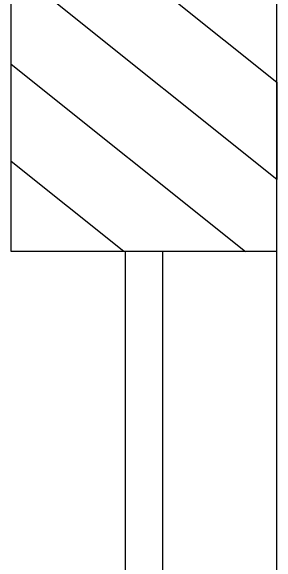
# Model space of a CAD drawing. Extents: x 1807779 to 1818251, y 673292 to 678849.
# Drawn here: x 1813464.67 to 1813479.43, y 676623.96 to 676654.62 of the extents above; entities that cross this region are included whole.
import ezdxf

# ---------------------------------------------------------------- set-up
doc = ezdxf.new("R2010")
doc.units = 0
doc.layers.add('Dimensions', color=7, linetype='Continuous')
doc.layers.add('Vertical Panels', color=7, linetype='Continuous')

msp = doc.modelspace()

# ---------------------------------------------------------------- linework, layer by layer
at = {"layer": 'Dimensions'}
msp.add_line((1813479.431, 676601.76), (1813479.431, 676723.246), dxfattribs=at)
at = {"layer": 'Vertical Panels'}
for p, q in [((1813464.666, 676641.265), (1813464.666, 676683.453)), ((1813479.431, 676641.265), (1813479.431, 676683.453)), ((1813464.666, 676662.48), (1813479.431, 676650.668)), ((1813479.431, 676645.265), (1813464.666, 676657.078)), ((1813464.666, 676651.675), (1813477.678, 676641.265)), ((1813479.431, 676650.668), (1813479.431, 676645.265)), ((1813470.924, 676641.265), (1813464.666, 676646.272)), ((1813479.431, 676641.265), (1813464.666, 676641.265)), ((1813477.678, 676641.265), (1813470.924, 676641.265))]:
    msp.add_line(p, q, dxfattribs=at)
msp.add_lwpolyline([(1813473.103, 676641.265), (1813470.994, 676641.265), (1813470.994, 676592.724), (1813473.103, 676592.724)], close=True, dxfattribs=at)

doc.saveas('drawing.dxf')
